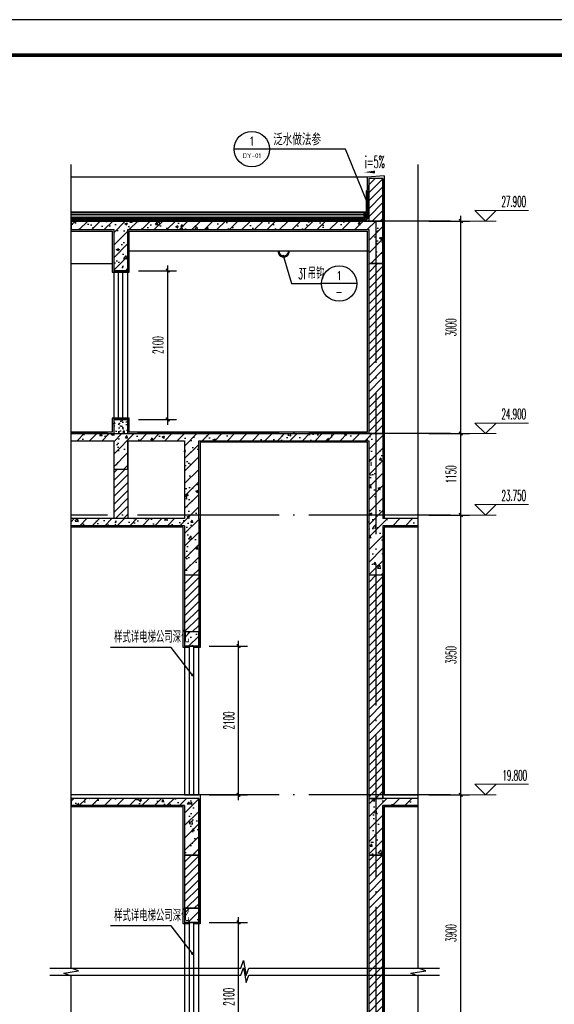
# Model space of a CAD drawing. Extents: x 1779708 to 7299578, y -1121471 to 88434.
# Tile 744 of 1056: x 6230649 to 6238197, y -958049 to -944150. Entities that reach past the tile are written whole.
import ezdxf
from ezdxf.enums import TextEntityAlignment as Align

# ---------------------------------------------------------------- set-up
doc = ezdxf.new("R2010")
doc.units = 0
doc.header["$LTSCALE"] = 1000
doc.header["$MEASUREMENT"] = 0
doc.linetypes.add('DASH', pattern=[0.35, 0.25, -0.1])
doc.linetypes.add('DOTE', pattern=[2.42, 2, -0.2, 0.02, -0.2])
doc.layers.get('0').update_dxf_attribs({"linetype": 'CONTINUOUS'})
doc.layers.get('Defpoints').update_dxf_attribs({"linetype": 'CONTINUOUS'})
doc.layers.add('DIM_ELEV', color=3, linetype='CONTINUOUS', lineweight=13)
for name, color, linetype in [('DIM_IDEN', 3, 'CONTINUOUS'), ('DIM_LEAD', 3, 'CONTINUOUS'), ('DIM_SYMB', 3, 'CONTINUOUS'), ('DOTE', 1, 'DOTE'), ('PUB_DIM', 3, 'CONTINUOUS'), ('PUB_HATCH', 8, 'CONTINUOUS'), ('PUB_TEXT', 7, 'CONTINUOUS'), ('PUB_TITLE', 4, 'CONTINUOUS'), ('STAIR', 2, 'CONTINUOUS'), ('SURFACE', 6, 'CONTINUOUS'), ('WALL', 255, 'CONTINUOUS'), ('WINDOW', 2, 'CONTINUOUS'), ('可见线', 6, 'CONTINUOUS'), ('填充细线', 8, 'CONTINUOUS'), ('水专业', 6, 'CONTINUOUS'), ('粉刷线', 213, 'CONTINUOUS')]:
    doc.layers.add(name, color=color, linetype=linetype)
doc.styles.add('_TCH_DIM', font='SIMPLEX.shx', dxfattribs={"width": 0.7, "bigfont": 'GBCBIG.shx'})
doc.styles.add('_TCH_DIM_T3', font='SIMPLEX.shx', dxfattribs={"width": 0.494118, "bigfont": 'GBCBIG.shx'})
doc.styles.add('_TCH_LABEL', font='COMPLEX', dxfattribs={"bigfont": 'GBCBIG'})
doc.styles.get("Standard").update_dxf_attribs({"font": 'GBENOR', "bigfont": 'GBCBIG'})
doc.dimstyles.new('_TCH_ARCH&&50', dxfattribs={"dimtxt": 148.75, "dimasz": 50, "dimexe": 125, "dimexo": 150, "dimgap": 63.125, "dimtad": 1, "dimdec": 0, "dimzin": 0, "dimdsep": 46, "dimtxsty": '_TCH_DIM_T3', "dimblk": 'ARCHTICK', "dimcen": 0.09, "dimdle": 75, "dimclrt": 7, "dimazin": 2, "dimtfac": 1, "dimtdec": 0, "dimtix": 1, "dimtmove": 2, "dimatfit": 3, "dimfxl": 250, "dimtolj": 1, "dimtzin": 0, "dimarcsym": 0})
pattern_1 = [(45, (754033.014, 171675.97), (-56.1266008, 56.1266008), [])]
pattern_2 = [(45, (754033.01, 171675.97), (-88.3883476, 88.3883476), []), (50, (754033, 171675.97), (358.630091, -31.376067), [37.5, -412.5]), (355, (754033, 171675.97), (-69.375667, 376.096067), [30, -330]), (100.4514, (754062.9, 171673.35), (289.25469, 344.71977), [31.870095, -350.571056]), (46.1842, (754033, 171775.97), (533.620524, -82.759507), [56.25, -618.75]), (96.6356, (754077.5, 171769.07), (467.331353, 487.058935), [47.805144, -525.8565]), (351.1842, (754033, 171775.97), (467.33097, 487.0593), [45, -495]), (21, (754083, 171750.97), (298.453526, -201.309445), [37.5, -412.5]), (326, (754083, 171750.97), (121.657666, 362.575023), [30, -330]), (71.4514, (754107.9, 171734.2), (420.111314, 161.265248), [31.870095, -350.571056]), (37.5, (754033.01, 171675.97), (6.0799277, 166.446927), [0, -326, 0, -335, 0, -331.25]), (7.5, (754033.01, 171675.97), (131.534769, 197.205856), [0, -191, 0, -318.5, 0, -126.25]), (327.5, (753921.51, 171675.97), (266.911218, -11.277436), [0, -125, 0, -390, 0, -517.5]), (317.5, (753871.51, 171675.97), (291.593085, 50.052491), [0, -162.5, 0, -259, 0, -367.5])]

# ---------------------------------------------------------------- blocks, each defined once
blk = doc.blocks.new('A$C521F5829')
at = {"layer": 'PUB_HATCH'}
h = blk.add_hatch(dxfattribs=at)
h.set_pattern_fill('ANSI31', color=256, scale=2, angle=45, style=0)
h.set_pattern_definition([(90, (-269516.4595, -18627.33), (3.175, 7e-16), [])])
h.paths.add_polyline_path([(25, -33), (6, -33, -0.414214), (25, -15)])
h = blk.add_hatch(dxfattribs=at)
h.set_pattern_fill('ANSI31', color=256, scale=10, angle=45, style=0)
h.set_pattern_definition([(90, (732470.716, 58351.556), (15.875, -7e-12), [])])
h.paths.add_polyline_path([(-4180, -314), (-4180, -324), (-43, -324), (-43, -314)])
at = {"layer": 'PUB_HATCH', "ltscale": 0.5}
h = blk.add_hatch(dxfattribs=at)
h.set_pattern_fill('AR-SAND', color=256, scale=5)
h.set_pattern_definition([(142.5, (-193, -388.74), (0.400008, 12.23533), [0, -9.652, 0, -10.795, 0, -10.31875]), (172.5, (-193, -388.74), (-11.23808, 17.92063), [0, -5.207, 0, -8.6995, 0, -3.33375]), (212.5, (-185.19, -388.74), (-19.77481, 0.03593), [0, -3.175, 0, -11.43, 0, -14.9225]), (222.5, (-185.19, -388.74), (-19.08891, 5.57323), [0, -1.5875, 0, -7.493, 0, -8.5725])])
h.paths.add_polyline_path([(-4180, -324), (-4180, -349), (-43, -349), (-43, -324)])
at = {"layer": 'PUB_HATCH'}
h = blk.add_hatch(dxfattribs=at)
h.set_pattern_fill('混凝土', color=256, scale=10, style=0)
h.set_pattern_definition([(130, (-143, -413.74), (-71.726, -6.2752), [7.5, -82.5]), (185, (-143, -413.74), (13.8751, 75.2192), [6, -66]), (79.5486, (-148.98, -414.26), (-57.8509, 68.944), [6.374, -70.1142]), (133.8158, (-143, -393.74), (-106.7241, -16.5519), [11.25, -123.75]), (83.3644, (-151.89, -395.12), (-93.4663, 97.4118), [9.561, -105.1713]), (188.8158, (-143, -393.74), (-93.4662, 97.412), [9, -99]), (159, (-153, -398.74), (-59.6907, -40.2619), [7.5, -82.5]), (214, (-153, -398.74), (-24.3315, 72.515), [6, -66]), (108.5486, (-157.974, -402.095), (-84.0223, 32.253), [6.374, -70.1142]), (142.5, (-143, -413.74), (-1.21599, 33.28939), [0, -65.2, 0, -67, 0, -66.25]), (172.5, (-143, -413.74), (-26.30695, 39.44117), [0, -38.2, 0, -63.7, 0, -25.25]), (212.5, (-120.7, -413.74), (-53.38224, -2.25549), [0, -25, 0, -78, 0, -103.5]), (222.5, (-110.7, -413.74), (-58.3186, 10.0105), [0, -32.5, 0, -51.8, 0, -73.5])])
edge = h.paths.add_edge_path()
edge.add_line((-4180, -349), (-4180, -389))
edge.add_line((-4180, -389), (-63, -389))
edge.add_line((-63, -389), (-63, -414))
edge.add_arc((-63, -364), 50, 270, 293.5782)
edge.add_line((-43, -410), (-43, -349))
edge.add_line((-43, -349), (-4180, -349))
h = blk.add_hatch(dxfattribs=at)
h.set_pattern_fill('ANSI37', color=256, scale=10, style=0)
h.set_pattern_definition([(135, (732470.716, 58351.556), (11.22532015, 11.22532015), []), (45, (732470.716, 58351.556), (11.22532015, -11.22532015), [])])
h.paths.add_polyline_path([(-4180, -389), (-4180, -414), (-63, -414), (-63, -389)])
h = blk.add_hatch(dxfattribs=at)
h.set_pattern_fill('ANSI31', color=256, scale=3, angle=45, style=0)
h.set_pattern_definition([(90, (732620.7156, 58351.556), (4.7625, -2e-12), [])])
h.paths.add_polyline_path([(-43, -314), (-13, -314), (-13, -364, -0.298217), (-43, -410)])
at = {"layer": 'SURFACE'}
for p, q in [((0, 0), (-10, -16)), ((-10, -314), (-10, -16)), ((25, -33), (6, -33)), ((-4180, -314), (-43, -314)), ((-4180, -324), (-43, -324)), ((-4180, -349), (-43, -349)), ((-4180, -389), (-63, -389)), ((-4180, -414), (-63, -414)), ((-63, -414), (-63, -389)), ((-43, -410), (-43, -314)), ((-43, -314), (-10, -314)), ((-13, -364), (-13, -314))]:
    blk.add_line(p, q, dxfattribs=at)
at = {"layer": 'SURFACE', "const_width": 2}
blk.add_lwpolyline([(12, 64), (12, -4, 0.267361), (-1, -25), (-1, -72)], format="xyb", dxfattribs=at)
at = {"layer": 'SURFACE', "const_width": 1}
for points in [[(9, 53), (9, 39)], [(5, -47), (5, -61)]]:
    blk.add_lwpolyline(points, dxfattribs=at)
at = {"layer": 'SURFACE', "linetype": 'DASH', "ltscale": 0.05, "const_width": 1}
for points in [[(9, 46), (44, 46)], [(5, -54), (35, -54)]]:
    blk.add_lwpolyline(points, dxfattribs=at)
at = {"layer": 'SURFACE'}
for centre, radius, start, end in [((25, -33), 18.8, 90, 180), ((-63, -364), 50, 270, 0)]:
    blk.add_arc(centre, radius, start, end, dxfattribs=at)
at = {"layer": '水专业', "linetype": 'DASH', "ltscale": 0.2}
for points, const_width in [([(-4180, -424), (-47, -424, 0.414214), (5, -371), (5, -33)], 5), ([(-4180, -433), (-47, -433, 0.414214), (14, -371), (14, -33)], 5), ([(-4180, -440), (-47, -440, 0.414214), (21, -371), (21, -33)], 2)]:
    blk.add_lwpolyline(points, format="xyb", dxfattribs=dict(at, const_width=const_width))
at = {"layer": '水专业'}
for points in [[(-4180, -421), (-47, -421, 0.414214), (3, -371), (3, -33)], [(-4180, -426), (-47, -426, 0.414214), (8, -371), (8, -33)], [(-4180, -430), (-47, -430, 0.414214), (12, -371), (12, -33)], [(-4180, -435), (-47, -435, 0.414214), (17, -371), (17, -33)]]:
    blk.add_lwpolyline(points, format="xyb", dxfattribs=at)
blk = doc.blocks.new('A$C3D8761CE')
at = {"layer": 'PUB_TITLE'}
blk.add_lwpolyline([(0, 0), (84100, 0), (84100, 59400), (0, 59400)], close=True, dxfattribs=at)
at = {"layer": 'PUB_TITLE', "const_width": 100}
blk.add_lwpolyline([(2500, 1000), (83100, 1000), (83100, 58400), (2500, 58400)], close=True, dxfattribs=at)
blk = doc.blocks.new('_ArchTick')
at = {"color": 0, "linetype": 'ByBlock', "const_width": 0.4}
blk.add_lwpolyline([(-0.5, -0.5), (0.5, 0.5)], dxfattribs=at)
blk = doc.blocks.new('*D2220')
at = {"layer": 'Defpoints', "color": 0, "transparency": 16777216}
for p in [(6236276, -946993), (6236876, -946993), (6236276, -949993)]:
    blk.add_point(p, dxfattribs=at)
at = {"layer": 'PUB_DIM', "color": 0, "lineweight": -2, "transparency": 16777216}
for p, q in [((6236876, -950068), (6236876, -946918)), ((6236426, -946993), (6237001, -946993)), ((6236426, -949993), (6237001, -949993))]:
    blk.add_line(p, q, dxfattribs=at)
at = {"layer": 'PUB_DIM', "color": 0, "lineweight": -2, "transparency": 16777216, "xscale": 50, "yscale": 50, "zscale": 50}
for p, rotation in [((6236876, -946993), 90), ((6236876, -949993), 270)]:
    blk.add_blockref('_ArchTick', p, dxfattribs=dict(at, rotation=rotation))
at = {"layer": 'PUB_DIM', "color": 7, "transparency": 16777216, "insert": (6236739, -948493), "char_height": 148.8, "attachment_point": 5, "rotation": 90, "style": '_TCH_DIM_T3'}
blk.add_mtext('\\A1;3000', dxfattribs=at)
blk = doc.blocks.new('*D2221')
at = {"layer": 'Defpoints', "color": 0, "transparency": 16777216}
for p in [(6236276, -949993), (6236876, -949993), (6236276, -951143)]:
    blk.add_point(p, dxfattribs=at)
at = {"layer": 'PUB_DIM', "color": 0, "lineweight": -2, "transparency": 16777216}
for p, q in [((6236876, -951218), (6236876, -949918)), ((6236426, -949993), (6237001, -949993)), ((6236426, -951143), (6237001, -951143))]:
    blk.add_line(p, q, dxfattribs=at)
at = {"layer": 'PUB_DIM', "color": 0, "lineweight": -2, "transparency": 16777216, "xscale": 50, "yscale": 50, "zscale": 50}
for p, rotation in [((6236876, -949993), 90), ((6236876, -951143), 270)]:
    blk.add_blockref('_ArchTick', p, dxfattribs=dict(at, rotation=rotation))
at = {"layer": 'PUB_DIM', "color": 7, "transparency": 16777216, "insert": (6236739, -950568), "char_height": 148.8, "attachment_point": 5, "rotation": 90, "style": '_TCH_DIM_T3'}
blk.add_mtext('\\A1;1150', dxfattribs=at)
blk = doc.blocks.new('*D2222')
at = {"layer": 'Defpoints', "color": 0, "transparency": 16777216}
for p in [(6236276, -951143), (6236876, -951143), (6236276, -955093)]:
    blk.add_point(p, dxfattribs=at)
at = {"layer": 'PUB_DIM', "color": 0, "lineweight": -2, "transparency": 16777216}
for p, q in [((6236876, -955168), (6236876, -951068)), ((6236426, -951143), (6237001, -951143)), ((6236426, -955093), (6237001, -955093))]:
    blk.add_line(p, q, dxfattribs=at)
at = {"layer": 'PUB_DIM', "color": 0, "lineweight": -2, "transparency": 16777216, "xscale": 50, "yscale": 50, "zscale": 50}
for p, rotation in [((6236876, -951143), 90), ((6236876, -955093), 270)]:
    blk.add_blockref('_ArchTick', p, dxfattribs=dict(at, rotation=rotation))
at = {"layer": 'PUB_DIM', "color": 7, "transparency": 16777216, "insert": (6236739, -953118), "char_height": 148.8, "attachment_point": 5, "rotation": 90, "style": '_TCH_DIM_T3'}
blk.add_mtext('\\A1;3950', dxfattribs=at)
blk = doc.blocks.new('*D2223')
at = {"layer": 'Defpoints', "color": 0, "transparency": 16777216}
for p in [(6236276, -955093), (6236876, -955093), (6236276, -958993)]:
    blk.add_point(p, dxfattribs=at)
at = {"layer": 'PUB_DIM', "color": 0, "lineweight": -2, "transparency": 16777216}
for p, q in [((6236426, -955093), (6237001, -955093)), ((6236876, -959068), (6236876, -955018)), ((6236426, -958993), (6237001, -958993))]:
    blk.add_line(p, q, dxfattribs=at)
at = {"layer": 'PUB_DIM', "color": 0, "lineweight": -2, "transparency": 16777216, "xscale": 50, "yscale": 50, "zscale": 50}
for p, rotation in [((6236876, -955093), 90), ((6236876, -958993), 270)]:
    blk.add_blockref('_ArchTick', p, dxfattribs=dict(at, rotation=rotation))
at = {"layer": 'PUB_DIM', "color": 7, "transparency": 16777216, "insert": (6236739, -957043), "char_height": 148.8, "attachment_point": 5, "rotation": 90, "style": '_TCH_DIM_T3'}
blk.add_mtext('\\A1;3900', dxfattribs=at)
blk = doc.blocks.new('*D2253')
at = {"layer": 'Defpoints', "color": 0, "transparency": 16777216}
for p in [(6232176, -947693), (6232739, -947693), (6232176, -949793)]:
    blk.add_point(p, dxfattribs=at)
at = {"layer": 'PUB_DIM', "color": 0, "lineweight": -2, "transparency": 16777216}
for p, q in [((6232326, -947693), (6232864, -947693)), ((6232739, -949868), (6232739, -947618)), ((6232326, -949793), (6232864, -949793))]:
    blk.add_line(p, q, dxfattribs=at)
at = {"layer": 'PUB_DIM', "color": 0, "lineweight": -2, "transparency": 16777216, "xscale": 50, "yscale": 50, "zscale": 50}
for p, rotation in [((6232739, -947693), 90), ((6232739, -949793), 270)]:
    blk.add_blockref('_ArchTick', p, dxfattribs=dict(at, rotation=rotation))
at = {"layer": 'PUB_DIM', "color": 7, "transparency": 16777216, "insert": (6232602, -948743), "char_height": 148.8, "attachment_point": 5, "rotation": 90, "style": '_TCH_DIM_T3'}
blk.add_mtext('\\A1;2100', dxfattribs=at)
blk = doc.blocks.new('*D2254')
at = {"layer": 'Defpoints', "color": 0, "transparency": 16777216}
for p in [(6233176, -952993), (6233739, -952993), (6233176, -955093)]:
    blk.add_point(p, dxfattribs=at)
at = {"layer": 'PUB_DIM', "color": 0, "lineweight": -2, "transparency": 16777216}
for p, q in [((6233326, -952993), (6233864, -952993)), ((6233739, -955168), (6233739, -952918)), ((6233326, -955093), (6233864, -955093))]:
    blk.add_line(p, q, dxfattribs=at)
at = {"layer": 'PUB_DIM', "color": 0, "lineweight": -2, "transparency": 16777216, "xscale": 50, "yscale": 50, "zscale": 50}
for p, rotation in [((6233739, -952993), 90), ((6233739, -955093), 270)]:
    blk.add_blockref('_ArchTick', p, dxfattribs=dict(at, rotation=rotation))
at = {"layer": 'PUB_DIM', "color": 7, "transparency": 16777216, "insert": (6233602, -954043), "char_height": 148.8, "attachment_point": 5, "rotation": 90, "style": '_TCH_DIM_T3'}
blk.add_mtext('\\A1;2100', dxfattribs=at)
blk = doc.blocks.new('*D2255')
at = {"layer": 'Defpoints', "color": 0, "transparency": 16777216}
for p in [(6233176, -956893), (6233739, -956893), (6233176, -958993)]:
    blk.add_point(p, dxfattribs=at)
at = {"layer": 'PUB_DIM', "color": 0, "lineweight": -2, "transparency": 16777216}
for p, q in [((6233326, -956893), (6233864, -956893)), ((6233739, -959068), (6233739, -956818)), ((6233326, -958993), (6233864, -958993))]:
    blk.add_line(p, q, dxfattribs=at)
at = {"layer": 'PUB_DIM', "color": 0, "lineweight": -2, "transparency": 16777216, "xscale": 50, "yscale": 50, "zscale": 50}
for p, rotation in [((6233739, -956893), 90), ((6233739, -958993), 270)]:
    blk.add_blockref('_ArchTick', p, dxfattribs=dict(at, rotation=rotation))
at = {"layer": 'PUB_DIM', "color": 7, "transparency": 16777216, "insert": (6233602, -957943), "char_height": 148.8, "attachment_point": 5, "rotation": 90, "style": '_TCH_DIM_T3'}
blk.add_mtext('\\A1;2100', dxfattribs=at)

msp = doc.modelspace()

# ---------------------------------------------------------------- hatches: boundary and pattern name
at = {"layer": '填充细线'}
h = msp.add_hatch(dxfattribs=at)
h.set_pattern_fill('ANSI31', color=256, scale=50, style=0)
h.set_pattern_definition(pattern_1)
h.paths.add_polyline_path([(6235776.3, -946393.3), (6235576.3, -946393.3), (6235576.3, -946993.3), (6235776.3, -946993.3)])
h = msp.add_hatch(dxfattribs=at)
h.set_pattern_fill('钢筋混凝土', color=256, scale=50, style=0)
h.set_pattern_definition(pattern_2)
h.paths.add_polyline_path([(6232176.3, -947113.3), (6235576.3, -947113.3), (6235576.3, -947593.3), (6235776.3, -947593.3), (6235776.3, -946993.3), (6231376.3, -946993.3), (6231376.3, -947113.3), (6231976.3, -947113.3), (6231976.3, -947693.3), (6232176.3, -947693.3)])
h = msp.add_hatch(dxfattribs=at)
h.set_pattern_fill('ANSI31', color=256, scale=50, style=0)
h.set_pattern_definition(pattern_1)
h.paths.add_polyline_path([(6235776.3, -947593.3), (6235576.3, -947593.3), (6235576.3, -949993.3), (6235776.3, -949993.3)])
h = msp.add_hatch(dxfattribs=at)
h.set_pattern_fill('混凝土', color=256, scale=20, style=0)
h.set_pattern_definition([(50, (754033.01, 171675.97), (143.4520365, -12.550427), [15, -165]), (355, (754033.01, 171675.97), (-27.7502667, 150.4384267), [12, -132]), (100.4514, (754044.97, 171674.92), (115.7018763, 137.8879084), [12.748038, -140.2284224]), (46.1842, (754033.01, 171715.97), (213.44821, -33.103803), [22.5, -247.5]), (96.6356, (754050.8, 171713.2), (186.932541, 194.823574), [19.122058, -210.3426]), (351.1842, (754033.01, 171715.97), (186.932389, 194.82372), [18, -198]), (21, (754053.01, 171705.97), (119.3814104, -80.5237781), [15, -165]), (326, (754053.01, 171705.97), (48.6630664, 145.030009), [12, -132]), (71.4514, (754062.96, 171699.26), (168.0445257, 64.5060993), [12.748038, -140.2284224]), (37.5, (754033.014, 171675.97), (2.43197106, 66.57877077), [0, -130.4, 0, -134, 0, -132.5]), (7.5, (754033.014, 171675.97), (52.6139075, 78.8823424), [0, -76.4, 0, -127.4, 0, -50.5]), (327.5, (753988.414, 171675.97), (106.76448723, -4.51097435), [0, -50, 0, -156, 0, -207]), (317.5, (753968.41, 171675.97), (116.6372339, 20.0209965), [0, -65, 0, -103.6, 0, -147])])
h.paths.add_polyline_path([(6232176.3, -949793.3), (6231976.3, -949793.3), (6231976.3, -949993.3), (6232176.3, -949993.3)])
h = msp.add_hatch(dxfattribs=at)
h.set_pattern_fill('钢筋混凝土', color=256, scale=50, style=0)
h.set_pattern_definition([(45, (0, 0), (-88.3883476, 88.3883476), []), (50, (0, 0), (358.630091, -31.376067), [37.5, -412.5]), (355, (0, 0), (-69.375667, 376.096067), [30, -330]), (100.4514, (29.9, -2.6), (289.25469, 344.719771), [31.870095, -350.571056]), (46.1842, (0, 100), (533.620524, -82.759507), [56.25, -618.75]), (96.6356, (44.47, 93.1), (467.331353, 487.058935), [47.805144, -525.8565]), (351.1842, (0, 100), (467.330973, 487.0593), [45, -495]), (21, (50, 75), (298.453526, -201.309445), [37.5, -412.5]), (326, (50, 75), (121.657666, 362.575023), [30, -330]), (71.4514, (74.87, 58.22), (420.111314, 161.265248), [31.870095, -350.571056]), (37.5, (0, 0), (6.0799277, 166.446927), [0, -326, 0, -335, 0, -331.25]), (7.5, (0, 0), (131.5347687, 197.205856), [0, -191, 0, -318.5, 0, -126.25]), (327.5, (-111.5, 0), (266.911218, -11.277436), [0, -125, 0, -390, 0, -517.5]), (317.5, (-161.5, 0), (291.593085, 50.052491), [0, -162.5, 0, -259, 0, -367.5])])
h.paths.add_polyline_path([(6235576.3, -951993.3), (6235776.3, -951993.3), (6235776.3, -951293.3), (6236276.3, -951293.3), (6236276.3, -951193.3), (6235776.3, -951193.3), (6235776.3, -949993.3), (6235576.3, -949993.3), (6231376.3, -949993.3), (6231376.3, -950093.3), (6231976.3, -950093.3), (6231976.3, -950493.3), (6232176.3, -950493.3), (6232176.3, -950093.3), (6232976.3, -950093.3), (6232976.3, -951193.3), (6231376.3, -951193.3), (6231376.3, -951293.3), (6232976.3, -951293.3), (6232976.3, -951993.3), (6233176.3, -951993.3), (6233176.3, -951193.3), (6233176.3, -950093.3), (6235576.3, -950093.3)])
h = msp.add_hatch(dxfattribs=at)
h.set_pattern_fill('ANSI31', color=256, scale=50, style=0)
h.set_pattern_definition([(45, (0, 0), (-56.1266008, 56.1266008), [])])
h.paths.add_polyline_path([(6232176.3, -950493.3), (6231976.3, -950493.3), (6231976.3, -951193.3), (6232176.3, -951193.3)])
h = msp.add_hatch(dxfattribs=at)
h.set_pattern_fill('ANSI31', color=256, scale=50, style=0)
h.set_pattern_definition(pattern_1)
h.paths.add_polyline_path([(6233176.3, -951993.3), (6232976.3, -951993.3), (6232976.3, -952793.3), (6233176.3, -952793.3)])
h = msp.add_hatch(dxfattribs=at)
h.set_pattern_fill('ANSI31', color=256, scale=50, style=0)
h.set_pattern_definition(pattern_1)
h.paths.add_polyline_path([(6235776.3, -951993.3), (6235576.3, -951993.3), (6235576.3, -955143.3), (6235776.3, -955143.3)])
h = msp.add_hatch(dxfattribs=at)
h.set_pattern_fill('钢筋混凝土', color=256, scale=50, style=0)
h.set_pattern_definition(pattern_2)
h.paths.add_polyline_path([(6233176.3, -952793.3), (6232976.3, -952793.3), (6232976.3, -952993.3), (6233176.3, -952993.3)])
h = msp.add_hatch(dxfattribs=at)
h.set_pattern_fill('钢筋混凝土', color=256, scale=50, style=0)
h.set_pattern_definition(pattern_2)
h.paths.add_polyline_path([(6233176.3, -955143.3), (6231376.3, -955143.3), (6231376.3, -955243.3), (6232976.3, -955243.3), (6232976.3, -955943.3), (6233176.3, -955943.3)])
h = msp.add_hatch(dxfattribs=at)
h.set_pattern_fill('钢筋混凝土', color=256, scale=50, style=0)
h.set_pattern_definition(pattern_2)
h.paths.add_polyline_path([(6235776.3, -955243.3), (6236276.3, -955243.3), (6236276.3, -955143.3), (6235576.3, -955143.3), (6235576.3, -955943.3), (6235776.3, -955943.3)])
h = msp.add_hatch(dxfattribs=at)
h.set_pattern_fill('ANSI31', color=256, scale=50, style=0)
h.set_pattern_definition(pattern_1)
h.paths.add_polyline_path([(6233176.3, -955943.3), (6232976.3, -955943.3), (6232976.3, -956693.3), (6233176.3, -956693.3)])
h = msp.add_hatch(dxfattribs=at)
h.set_pattern_fill('ANSI31', color=256, scale=50, style=0)
h.set_pattern_definition(pattern_1)
h.paths.add_polyline_path([(6235776.3, -955943.3), (6235576.3, -955943.3), (6235576.3, -959043.3), (6235776.3, -959043.3)])
h = msp.add_hatch(dxfattribs=at)
h.set_pattern_fill('钢筋混凝土', color=256, scale=50, style=0)
h.set_pattern_definition(pattern_2)
h.paths.add_polyline_path([(6233176.3, -956693.3), (6232976.3, -956693.3), (6232976.3, -956893.3), (6233176.3, -956893.3)])

# ---------------------------------------------------------------- linework, layer by layer
at = {"layer": 'DIM_ELEV'}
for p, q in [((6237226.3, -946993.3), (6237076.3, -946843.3)), ((6237076.3, -946843.3), (6237830.1, -946843.3)), ((6237226.3, -946993.3), (6237376.3, -946843.3)), ((6236876.3, -946993.3), (6237376.3, -946993.3)), ((6237226.3, -949993.3), (6237076.3, -949843.3)), ((6237076.3, -949843.3), (6237830.1, -949843.3)), ((6237226.3, -949993.3), (6237376.3, -949843.3)), ((6236876.3, -949993.3), (6237376.3, -949993.3)), ((6237226.3, -951143.3), (6237076.3, -950993.3)), ((6237076.3, -950993.3), (6237830.1, -950993.3)), ((6237226.3, -951143.3), (6237376.3, -950993.3)), ((6236876.3, -951143.3), (6237376.3, -951143.3)), ((6237226.3, -955093.3), (6237076.3, -954943.3)), ((6237076.3, -954943.3), (6237830.1, -954943.3)), ((6237226.3, -955093.3), (6237376.3, -954943.3)), ((6236876.3, -955093.3), (6237376.3, -955093.3))]:
    msp.add_line(p, q, dxfattribs=at)
at = {"layer": 'DIM_IDEN'}
for p, q in [((6234176.1, -945977.3), (6233676.1, -945977.3)), ((6235249.7, -945977.3), (6234176.1, -945977.3)), ((6235572.8, -946772.9), (6235249.7, -945977.3)), ((6234371.7, -947491.4), (6234484.3, -947875.7)), ((6234484.3, -947875.7), (6234908.7, -947875.7)), ((6235408.7, -947875.7), (6234908.7, -947875.7))]:
    msp.add_line(p, q, dxfattribs=at)
for points in [[(6235572.8, -946772.9, 1), (6235572.8, -946772.9, 1)], [(6234377.2, -947484, 1), (6234361.8, -947484, 1)]]:
    msp.add_lwpolyline(points, format="xyb", close=True, dxfattribs=at)
for centre in [(6233926.1, -945977.3), (6235158.7, -947875.7)]:
    msp.add_circle(centre, 250, dxfattribs=at)
at = {"layer": 'DIM_LEAD'}
for p, q in [((6232785.7, -953010.8), (6231929.8, -953010.8)), ((6233089, -953400.8), (6232785.7, -953010.8)), ((6232785.7, -956942.6), (6231929.8, -956942.6)), ((6233089, -957332.7), (6232785.7, -956942.6))]:
    msp.add_line(p, q, dxfattribs=at)
at = {"layer": 'DIM_LEAD', "const_width": 20}
for points in [[(6233095.1, -953408.7, 1), (6233082.8, -953392.9, 1)], [(6233095.1, -957340.6, 1), (6233082.8, -957324.8, 1)]]:
    msp.add_lwpolyline(points, format="xyb", close=True, dxfattribs=at)
at = {"layer": 'DIM_SYMB'}
for points in [[(6231376.3, -968993.3), (6231376.3, -957649.5), (6231271.3, -957611.3), (6231481.3, -957574.3), (6231376.3, -957537), (6231376.3, -946193.3)], [(6236276.3, -968993.3), (6236276.3, -957649.5), (6236171.3, -957611.3), (6236381.3, -957574.3), (6236276.3, -957537), (6236276.3, -946193.3)], [(6231076.3, -957537), (6233770.1, -957537), (6233808.3, -957432), (6233845.3, -957642), (6233882.6, -957537), (6236576.3, -957537)], [(6231076.3, -957637), (6233770.1, -957637), (6233808.3, -957532), (6233845.3, -957742), (6233882.6, -957637), (6236576.3, -957637)]]:
    msp.add_lwpolyline(points, dxfattribs=at)
msp.add_lwpolyline([(6235822.7, -946297.6, 0, 0, 0), (6235514.3, -946302.7, 0, 40, 0), (6235664.2, -946300.2, 0, 0, 0)], format="xyseb", dxfattribs=at)
at = {"layer": 'DOTE'}
for p, q in [((6236731.1, -946993.3), (6231376.3, -946993.3)), ((6235676.3, -946993.3), (6235676.3, -968693.3)), ((6236731.1, -949993.3), (6231376.3, -949993.3)), ((6236731.1, -951143.3), (6231376.3, -951143.3)), ((6236731.1, -955093.3), (6231376.3, -955093.3))]:
    msp.add_line(p, q, dxfattribs=at)
at = {"layer": 'STAIR'}
msp.add_line((6232176.3, -947413.3), (6235576.3, -947413.3), dxfattribs=at)
for centre, radius, start, end in [((6234376.3, -947418.3), 81, 176.47011, 3.52989), ((6234376.3, -947418.9), 66.9, 175.15596, 4.84404)]:
    msp.add_arc(centre, radius, start, end, dxfattribs=at)
at = {"layer": 'WALL'}
for p, q in [((6235576.3, -946393.3), (6235576.3, -946993.3)), ((6235776.3, -946393.3), (6235576.3, -946393.3)), ((6235776.3, -946393.3), (6235776.3, -951193.3)), ((6231376.3, -946993.3), (6235776.3, -946993.3)), ((6231376.3, -947113.3), (6231976.3, -947113.3)), ((6231976.3, -947113.3), (6231976.3, -947693.3)), ((6232176.3, -947113.3), (6232176.3, -947693.3)), ((6232176.3, -947113.3), (6235576.3, -947113.3)), ((6235576.3, -947113.3), (6235576.3, -949993.3)), ((6235576.3, -947593.3), (6235776.3, -947593.3)), ((6231976.3, -947693.3), (6232176.3, -947693.3)), ((6231976.3, -949793.3), (6232176.3, -949793.3)), ((6231976.3, -949793.3), (6231976.3, -949993.3)), ((6232176.3, -949793.3), (6232176.3, -949993.3)), ((6231376.3, -949993.3), (6235776.3, -949993.3)), ((6231376.3, -950093.3), (6231976.3, -950093.3)), ((6231976.3, -950093.3), (6231976.3, -951193.3)), ((6232176.3, -950093.3), (6232176.3, -951193.3)), ((6233176.3, -950093.3), (6235576.3, -950093.3)), ((6235576.3, -950093.3), (6235576.3, -968693.3)), ((6232976.3, -951193.3), (6231376.3, -951193.3)), ((6233176.3, -951193.3), (6233176.3, -952993.3)), ((6236276.3, -951193.3), (6235776.3, -951193.3)), ((6232976.3, -951293.3), (6231376.3, -951293.3)), ((6232976.3, -951293.3), (6232976.3, -952993.3)), ((6236276.3, -951293.3), (6235776.3, -951293.3)), ((6235776.3, -951293.3), (6235776.3, -955143.3)), ((6233176.3, -951993.3), (6232976.3, -951993.3)), ((6235776.3, -951993.3), (6235576.3, -951993.3)), ((6233176.3, -952793.3), (6232976.3, -952793.3)), ((6233176.3, -952993.3), (6232976.3, -952993.3)), ((6233176.3, -955143.3), (6231376.3, -955143.3)), ((6232976.3, -955243.3), (6231376.3, -955243.3)), ((6232976.3, -955243.3), (6232976.3, -956893.3)), ((6233176.3, -955143.3), (6233176.3, -956893.3)), ((6236276.3, -955143.3), (6235576.3, -955143.3)), ((6236276.3, -955243.3), (6235776.3, -955243.3)), ((6235776.3, -955243.3), (6235776.3, -959043.3)), ((6233176.3, -955943.3), (6232976.3, -955943.3)), ((6235776.3, -955943.3), (6235576.3, -955943.3)), ((6233176.3, -956693.3), (6232976.3, -956693.3)), ((6233176.3, -956893.3), (6232976.3, -956893.3))]:
    msp.add_line(p, q, dxfattribs=at)
for points in [[(6231976.3, -950093.3), (6231976.3, -950493.3), (6232176.3, -950493.3), (6232176.3, -950093.3)], [(6232176.3, -950093.3), (6232976.3, -950093.3), (6232976.3, -951193.3)], [(6233176.3, -951193.3), (6233176.3, -950093.3)]]:
    msp.add_lwpolyline(points, dxfattribs=at)
at = {"layer": 'WINDOW'}
for p, q in [((6232046.3, -949793.3), (6232046.3, -947693.3)), ((6232106.3, -949793.3), (6232106.3, -947693.3)), ((6233046.3, -955093.3), (6233046.3, -952993.3)), ((6233106.3, -955093.3), (6233106.3, -952993.3)), ((6233046.3, -958993.3), (6233046.3, -956893.3)), ((6233106.3, -958993.3), (6233106.3, -956893.3))]:
    msp.add_line(p, q, dxfattribs=at)
for points in [[(6232176.3, -947693.3), (6231976.3, -947693.3), (6231976.3, -949793.3), (6232176.3, -949793.3)], [(6233176.3, -952993.3), (6232976.3, -952993.3), (6232976.3, -955093.3), (6233176.3, -955093.3)], [(6233176.3, -956893.3), (6232976.3, -956893.3), (6232976.3, -958993.3), (6233176.3, -958993.3)]]:
    msp.add_lwpolyline(points, close=True, dxfattribs=at)
at = {"layer": '可见线'}
msp.add_line((6231376.3, -947593.3), (6231956.3, -947593.3), dxfattribs=at)
at = {"layer": '填充细线'}
for points in [[(6235776.3, -946393.3), (6235576.3, -946393.3), (6235576.3, -946993.3), (6235776.3, -946993.3)], [(6232176.3, -947113.3), (6235576.3, -947113.3), (6235576.3, -947593.3), (6235776.3, -947593.3), (6235776.3, -946993.3), (6231376.3, -946993.3), (6231376.3, -947113.3), (6231976.3, -947113.3), (6231976.3, -947693.3), (6232176.3, -947693.3)], [(6235776.3, -947593.3), (6235576.3, -947593.3), (6235576.3, -949993.3), (6235776.3, -949993.3)], [(6232176.3, -949793.3), (6231976.3, -949793.3), (6231976.3, -949993.3), (6232176.3, -949993.3)], [(6235776.3, -951993.3), (6235576.3, -951993.3), (6235576.3, -955143.3), (6235776.3, -955143.3)], [(6233176.3, -952793.3), (6232976.3, -952793.3), (6232976.3, -952993.3), (6233176.3, -952993.3)], [(6233176.3, -955143.3), (6231376.3, -955143.3), (6231376.3, -955243.3), (6232976.3, -955243.3), (6232976.3, -955943.3), (6233176.3, -955943.3)], [(6235776.3, -955243.3), (6236276.3, -955243.3), (6236276.3, -955143.3), (6235576.3, -955143.3), (6235576.3, -955943.3), (6235776.3, -955943.3)], [(6233176.3, -955943.3), (6232976.3, -955943.3), (6232976.3, -956693.3), (6233176.3, -956693.3)], [(6235776.3, -955943.3), (6235576.3, -955943.3), (6235576.3, -959043.3), (6235776.3, -959043.3)], [(6233176.3, -956693.3), (6232976.3, -956693.3), (6232976.3, -956893.3), (6233176.3, -956893.3)]]:
    msp.add_lwpolyline(points, close=True, dxfattribs=at)
at = {"layer": '粉刷线'}
for p, q in [((6235796.3, -946353.3), (6235556.3, -946373.3)), ((6235796.3, -946353.3), (6235796.3, -951193.3)), ((6235556.3, -946373.3), (6231376.3, -946373.3)), ((6235556.3, -946373.3), (6235556.3, -946549.6)), ((6235556.3, -950113.3), (6235556.3, -968673.3)), ((6233196.3, -955093.3), (6231376.3, -955093.3))]:
    msp.add_line(p, q, dxfattribs=at)
for points in [[(6231376.3, -947133.3), (6231956.3, -947133.3), (6231956.3, -947713.3), (6232196.3, -947713.3), (6232196.3, -947133.3), (6235556.3, -947133.3), (6235556.3, -949973.3), (6232196.3, -949973.3), (6232196.3, -949773.3), (6231956.3, -949773.3), (6231956.3, -949973.3), (6231376.3, -949973.3)], [(6235556.3, -950113.3), (6233196.3, -950113.3), (6233196.3, -953013.3), (6233106.3, -953013.3)], [(6233046.3, -953013.3), (6232956.3, -953013.3), (6232956.3, -951313.3), (6231376.3, -951313.3), (6231376.3, -951313.3), (6231376.3, -951313.3), (6231376.3, -951313.3), (6231376.3, -951313.3)], [(6236276.3, -951313.3), (6235796.3, -951313.3), (6235796.3, -955093.3), (6236276.3, -955093.3)], [(6233196.3, -955093.3), (6233196.3, -956913.3), (6233106.3, -956913.3)], [(6233046.3, -956913.3), (6232956.3, -956913.3), (6232956.3, -955263.3), (6231376.3, -955263.3)], [(6236276.3, -955263.3), (6235796.3, -955263.3), (6235796.3, -958993.3), (6236276.3, -958993.3)]]:
    msp.add_lwpolyline(points, dxfattribs=at)

# ---------------------------------------------------------------- block references
at = {"layer": '可见线', "xscale": 0.5, "yscale": 0.5, "zscale": 0.5}
msp.add_blockref('A$C3D8761CE', (6216344.5, -973850.2), dxfattribs=at)
at = {"layer": '填充细线'}
msp.add_blockref('A$C521F5829', (6235556.3, -946549.6), dxfattribs=at)

# ---------------------------------------------------------------- texts
at = {"layer": 'PUB_TEXT', "color": 7}
for s, height, width, p, p2 in [('1', 134.5, 0.995924, (6233901.5, -945931.6), (6233950.8, -945931.6)), ('DY-01', 67.29, 1.078503, (6233795.7, -946103), (6234056.6, -946103)), ('1', 134.5, 0.995924, (6235134, -947830), (6235183.3, -947830)), ('-', 128.6, 2.051279, (6235108.9, -948050.9), (6235208.4, -948050.9))]:
    msp.add_text(s, height=height, dxfattribs=dict(at, width=width)).set_placement(p, p2, align=Align.FIT)
at = {"layer": 'PUB_TEXT', "color": 7, "style": '_TCH_LABEL'}
msp.add_text('泛水做法参', height=168.79, dxfattribs=at).set_placement((6234228.6, -945924.8))
at = {"layer": 'PUB_TEXT', "color": 7, "style": '_TCH_DIM', "width": 0.494118}
msp.add_text('i=5%', height=170, rotation=0.95484, dxfattribs=at).set_placement((6235523.6, -946245.4))
at = {"layer": 'PUB_TEXT', "color": 7, "style": '_TCH_DIM'}
for s, height, width, p in [('27.900', 148.75, 0.494118, (6237451.1, -946790.8)), ('24.900', 148.75, 0.494118, (6237451.1, -949790.8)), ('23.750', 148.75, 0.494118, (6237451.1, -950940.8)), ('样式详电梯公司深化', 168.79, 0.7, (6231982.3, -952945.3)), ('19.800', 148.75, 0.494118, (6237465.1, -954890.8)), ('样式详电梯公司深化', 168.79, 0.7, (6231982.3, -956877.1))]:
    msp.add_text(s, height=height, dxfattribs=dict(at, width=width)).set_placement(p)
at = {"layer": 'PUB_TEXT', "style": '_TCH_DIM'}
for s, height, width, p in [('3T', 148.75, 0.494118, (6234582.3, -947812.6)), ('吊钩', 168.79, 0.7, (6234715.3, -947812.6))]:
    msp.add_text(s, height=height, dxfattribs=dict(at, width=width)).set_placement(p)

# ---------------------------------------------------------------- dimensions: what is measured, and where the dimension line sits
at = {"layer": 'PUB_DIM'}
for p1, p2, distance, picture, middle in [((6236276.3, -949993.3), (6236276.3, -946993.3), -600, '*D2220', (6236738.8, -948493.3)), ((6232176.3, -949793.3), (6232176.3, -947693.3), -562.9, '*D2253', (6232601.7, -948743.3)), ((6236276.3, -951143.3), (6236276.3, -949993.3), -600, '*D2221', (6236738.8, -950568.3)), ((6236276.3, -955093.3), (6236276.3, -951143.3), -600, '*D2222', (6236738.8, -953118.3)), ((6233176.3, -955093.3), (6233176.3, -952993.3), -562.9, '*D2254', (6233601.7, -954043.3)), ((6236276.3, -958993.3), (6236276.3, -955093.3), -600, '*D2223', (6236738.8, -957043.3)), ((6233176.3, -958993.3), (6233176.3, -956893.3), -562.9, '*D2255', (6233601.7, -957943.3))]:
    dim = msp.add_aligned_dim(p1=p1, p2=p2, distance=distance, dimstyle='_TCH_ARCH&&50', dxfattribs=at)
    dim.commit()
    dim.dimension.update_dxf_attribs({"geometry": picture, "text_midpoint": middle})

doc.saveas('drawing.dxf')
